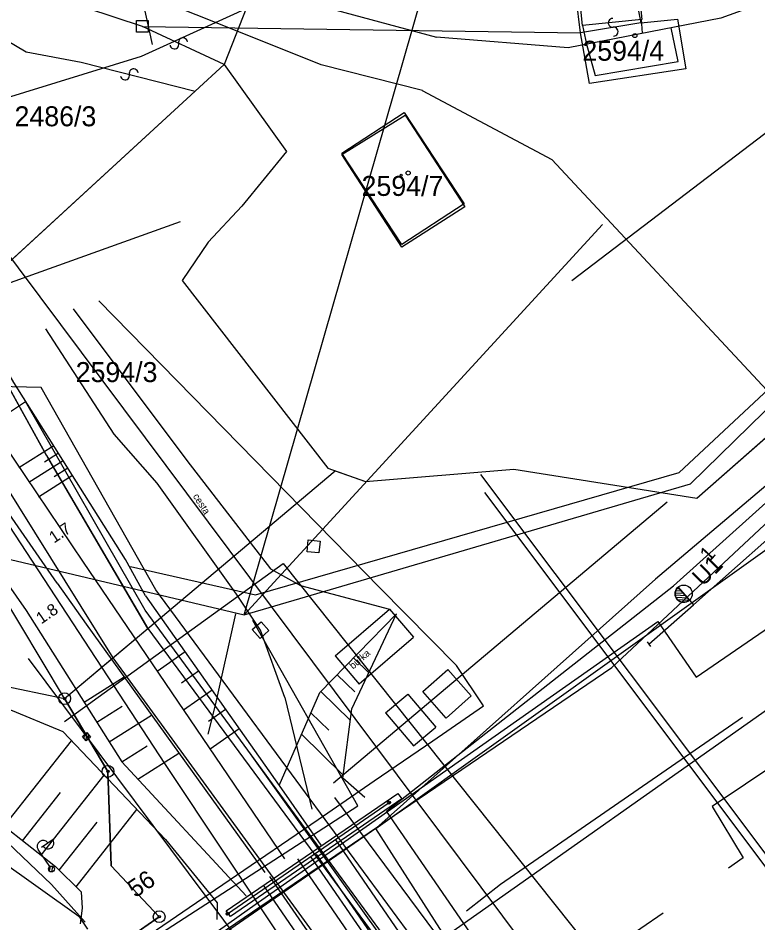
# Model space of a CAD drawing. Extents: x -469926 to -462499, y -1098642 to -1092733.
# Drawn here: x -463876.3 to -463813.4, y -1094365.8 to -1094288.8 of the extents above; entities that cross this region are included whole.
import ezdxf

# ---------------------------------------------------------------- set-up
doc = ezdxf.new("R2010")
doc.units = 0
for name, color, linetype in [('Vrstva 1', 7, 'Continuous'), ('Vrstva 10', 7, 'Continuous'), ('Vrstva 11', 7, 'Continuous'), ('Vrstva 12', 7, 'Continuous'), ('Vrstva 14', 7, 'Continuous'), ('Vrstva 16', 7, 'Continuous'), ('Vrstva 2', 7, 'Continuous'), ('Vrstva 24', 7, 'Continuous'), ('Vrstva 25', 7, 'Continuous'), ('Vrstva 26', 7, 'Continuous'), ('Vrstva 30', 7, 'Continuous'), ('Vrstva 34', 7, 'Continuous'), ('Vrstva 4', 7, 'Continuous'), ('Vrstva 40', 7, 'Continuous'), ('Vrstva 42', 7, 'Continuous'), ('Vrstva 46', 7, 'Continuous'), ('Vrstva 48', 7, 'Continuous'), ('Vrstva 50', 7, 'Continuous'), ('Vrstva 51', 7, 'Continuous'), ('Vrstva 54', 7, 'Continuous'), ('Vrstva 55', 7, 'Continuous'), ('Vrstva 6', 7, 'Continuous'), ('Vrstva 62', 7, 'Continuous'), ('Vrstva 7', 7, 'Continuous'), ('Vrstva 8', 7, 'Continuous'), ('Vrstva 9', 7, 'Continuous')]:
    doc.layers.add(name, color=color, linetype=linetype)

msp = doc.modelspace()

# ---------------------------------------------------------------- linework, layer by layer
at = {"layer": 'Vrstva 1'}
for p, q in [((-463855.98, -1094285.64), (-463858.78, -1094292.79)), ((-463824.11, -1094285.38), (-463823.35, -1094289.22)), ((-463828.48, -1094290.08), (-463828.97, -1094286.08)), ((-463823.35, -1094289.22), (-463820.23, -1094288.92)), ((-463820.23, -1094288.92), (-463819.51, -1094293.15)), ((-463827.7, -1094294.41), (-463828.48, -1094290.08)), ((-463858.78, -1094292.79), (-463861.23, -1094295.04)), ((-463858.78, -1094292.79), (-463853.47, -1094300.18)), ((-463819.51, -1094293.15), (-463827.7, -1094294.41)), ((-463861.23, -1094295.04), (-463880.98, -1094313.21)), ((-463848.77, -1094300.44), (-463843.38, -1094297.09)), ((-463843.38, -1094297.09), (-463838.31, -1094304.88)), ((-463853.47, -1094300.18), (-463857.26, -1094304.84)), ((-463843.65, -1094308.32), (-463848.77, -1094300.44)), ((-463818.57, -1094329.67), (-463785.04, -1094300.17)), ((-463857.26, -1094304.84), (-463860.13, -1094307.89)), ((-463838.31, -1094304.88), (-463843.65, -1094308.32)), ((-463860.13, -1094307.89), (-463862.33, -1094311.17)), ((-463872.33, -1094346.73), (-463894.29, -1094310.08)), ((-463862.33, -1094311.17), (-463849.95, -1094327.13)), ((-463880.98, -1094313.21), (-463873.88, -1094326.04)), ((-463873.88, -1094326.04), (-463865.25, -1094340.77)), ((-463865.25, -1094340.77), (-463849.33, -1094327.35)), ((-463849.95, -1094327.13), (-463849.33, -1094327.35)), ((-463849.33, -1094327.35), (-463846.75, -1094328.27)), ((-463846.75, -1094328.27), (-463834.15, -1094327.22)), ((-463834.15, -1094327.22), (-463818.57, -1094329.67)), ((-463910.87, -1094338.66), (-463872.33, -1094346.73)), ((-463868.22, -1094343.27), (-463865.25, -1094340.77)), ((-463872.33, -1094346.73), (-463868.22, -1094343.27)), ((-463872.33, -1094346.73), (-463868.65, -1094352.92)), ((-463868.65, -1094352.92), (-463868.37, -1094360.95)), ((-463868.37, -1094360.95), (-463864.29, -1094365.29)), ((-463864.29, -1094365.29), (-463868.9, -1094368.49))]:
    msp.add_line(p, q, dxfattribs=at)
msp.add_lwpolyline([(-463822.665, -1094342.105), (-463818.874, -1094338.746), (-463809.13, -1094330.13), (-463797.294, -1094319.664), (-463780.453, -1094304.736), (-463744.898, -1094273.215)], dxfattribs=at)
at = {"layer": 'Vrstva 10'}
for points in [[(-463873.88, -1094326.04), (-463880.98, -1094313.21), (-463858.78, -1094292.79), (-463853.47, -1094300.18), (-463857.26, -1094304.84)], [(-463857.26, -1094304.84), (-463860.13, -1094307.89)], [(-463860.13, -1094307.89), (-463862.33, -1094311.17), (-463849.95, -1094327.13), (-463846.75, -1094328.27), (-463834.15, -1094327.22), (-463818.57, -1094329.67)], [(-463882.11, -1094377.68), (-463864.29, -1094365.29), (-463868.37, -1094360.95), (-463868.65, -1094352.92), (-463872.33, -1094346.73), (-463865.25, -1094340.77), (-463873.759, -1094326.221)]]:
    msp.add_lwpolyline(points, dxfattribs=at)
at = {"layer": 'Vrstva 11'}
msp.add_lwpolyline([(-463818.57, -1094329.67), (-463785.04, -1094300.17), (-463765.71, -1094282.25), (-463747.92, -1094264.68), (-463730.33, -1094246.1)], dxfattribs=at)
at = {"layer": 'Vrstva 12'}
for p, q in [((-463865.72, -1094289.54), (-463828.48, -1094290.08)), ((-463874.34, -1094320.248), (-463922.45, -1094319.444)), ((-463864.58, -1094337.469), (-463874.34, -1094320.248)), ((-463821.159, -1094396.4), (-463864.58, -1094337.469))]:
    msp.add_line(p, q, dxfattribs=at)
at = {"layer": 'Vrstva 14'}
for p, q in [((-463864.871, -1094291.069), (-463889.355, -1094177.867)), ((-463824.315, -1094273.164), (-463865.813, -1094292.085)), ((-463865.813, -1094292.085), (-463928.087, -1094311.283)), ((-463896.95, -1094301.684), (-463863.778, -1094352.333)), ((-463863.778, -1094352.333), (-463781.702, -1094475.645))]:
    msp.add_line(p, q, dxfattribs=at)
msp.add_circle((-463843.721, -1094302.194), 0.0873, dxfattribs=at)
at = {"layer": 'Vrstva 16'}
for p, q in [((-463888.112, -1094329.664), (-463875.658, -1094321.463)), ((-463865.49, -1094339.207), (-463875.658, -1094321.463)), ((-463844.274, -1094368.133), (-463865.49, -1094339.207))]:
    msp.add_line(p, q, dxfattribs=at)
at = {"layer": 'Vrstva 2'}
for p, q in [((-463820.052, -1094337.402), (-463820.289, -1094337.386)), ((-463819.212, -1094338.359), (-463820.177, -1094337.259)), ((-463820.177, -1094337.259), (-463819.212, -1094338.359)), ((-463819.702, -1094337.8), (-463820.423, -1094337.753)), ((-463819.527, -1094338), (-463820.413, -1094337.942)), ((-463819.877, -1094337.601), (-463820.383, -1094337.568)), ((-463819.352, -1094338.199), (-463820.349, -1094338.134)), ((-463819.257, -1094338.393), (-463820.204, -1094338.332)), ((-463819.212, -1094338.359), (-463819.212, -1094338.359)), ((-463819.211, -1094338.359), (-463818.874, -1094338.746))]:
    msp.add_line(p, q, dxfattribs=at)
msp.add_circle((-463819.698, -1094337.806), 0.731, dxfattribs=at)
msp.add_arc((-463819.695, -1094337.809), 0.732, 131.28507, 311.24592, dxfattribs=at)
at = {"layer": 'Vrstva 24'}
msp.add_line((-463854.089, -1094354.124), (-463850.547, -1094359.201), dxfattribs=at)
for points in [[(-463871.6, -1094313.57), (-463861.93, -1094326.47), (-463854.83, -1094335.69), (-463852.29, -1094337.1)], [(-463853.61, -1094346.65), (-463855.67, -1094340.9), (-463857.72, -1094337.84), (-463864.45, -1094328.41), (-463868.11, -1094324.22), (-463873.93, -1094315.26)], [(-463851.611, -1094333.235), (-463850.615, -1094333.329), (-463850.709, -1094334.325), (-463851.705, -1094334.231), (-463851.611, -1094333.235)], [(-463856.376, -1094340.859), (-463855.629, -1094340.194), (-463854.964, -1094340.941), (-463855.711, -1094341.606), (-463856.376, -1094340.859)]]:
    msp.add_lwpolyline(points, dxfattribs=at)
for centre, radius in [((-463872.33, -1094346.73), 0.5), ((-463872.33, -1094346.73), 0.1), ((-463868.65, -1094352.92), 0.5), ((-463868.65, -1094352.92), 0.1), ((-463864.29, -1094365.29), 0.5), ((-463864.29, -1094365.29), 0.1)]:
    msp.add_circle(centre, radius, dxfattribs=at)
at = {"layer": 'Vrstva 25'}
for centre in [(-463823.85, -1094290.32), (-463843.12, -1094302.01)]:
    msp.add_circle(centre, 0.175, dxfattribs=at)
at = {"layer": 'Vrstva 26'}
for p, q in [((-463836.965, -1094327.655), (-463792.495, -1094387.01)), ((-463836.645, -1094329.188), (-463792.175, -1094388.543)), ((-463875.441, -1094343.326), (-463822.86, -1094413.744)), ((-463870.491, -1094350.334), (-463870.453, -1094349.629)), ((-463870.668, -1094350.137), (-463870.651, -1094349.807)), ((-463870.294, -1094350.159), (-463870.276, -1094349.825))]:
    msp.add_line(p, q, dxfattribs=at)
for points in [[(-463866.22, -1094289.04), (-463865.22, -1094289.04), (-463865.22, -1094290.04), (-463866.22, -1094290.04)], [(-463870.824, -1094349.963), (-463870.452, -1094349.629), (-463870.118, -1094350.001), (-463870.49, -1094350.335)]]:
    msp.add_lwpolyline(points, close=True, dxfattribs=at)
for points in [[(-463898.07, -1094370.973), (-463883.903, -1094378.075), (-463883.137, -1094378.805), (-463877.98, -1094375.59), (-463870.71, -1094370.632), (-463858.346, -1094362.178), (-463850.77, -1094357.022), (-463846.006, -1094353.733), (-463841.014, -1094350.338), (-463836.728, -1094347.333), (-463839.016, -1094343.928)], [(-463838.162, -1094364.794), (-463835.261, -1094362.526), (-463814.706, -1094348.322)], [(-463870.824, -1094349.963), (-463870.452, -1094349.629), (-463870.118, -1094350.001), (-463870.49, -1094350.335), (-463870.824, -1094349.963)]]:
    msp.add_lwpolyline(points, dxfattribs=at)
at = {"layer": 'Vrstva 30'}
msp.add_lwpolyline([(-463860.13, -1094349.77), (-463859.49, -1094347.3), (-463857.765, -1094339.514)], dxfattribs=at)
at = {"layer": 'Vrstva 34'}
msp.add_lwpolyline([(-463822.562, -1094397.468), (-463828.878, -1094390.111), (-463856.68, -1094351.219)], dxfattribs=at)
at = {"layer": 'Vrstva 4'}
for p, q in [((-463865.72, -1094289.54), (-463870.45, -1094288)), ((-463880.01, -1094289.14), (-463875.59, -1094291.69)), ((-463858.78, -1094292.79), (-463865.72, -1094289.54)), ((-463823.35, -1094289.22), (-463828.48, -1094290.08)), ((-463875.59, -1094291.69), (-463870.92, -1094292.59)), ((-463870.92, -1094292.59), (-463861.23, -1094295.04)), ((-463877.6, -1094328.2), (-463868.22, -1094343.27)), ((-463865.25, -1094340.77), (-463821.49, -1094400.13)), ((-463868.22, -1094343.27), (-463825.02, -1094402.63)), ((-463885.03, -1094355.34), (-463871.12, -1094365.25)), ((-463871.12, -1094365.25), (-463870.38, -1094366.35))]:
    msp.add_line(p, q, dxfattribs=at)
for points in [[(-463828.67, -1094285.836), (-463823.634, -1094285.326), (-463823.266, -1094288.962), (-463828.302, -1094289.472)], [(-463843.451, -1094296.858), (-463838.364, -1094304.62), (-463843.663, -1094308.093), (-463848.75, -1094300.332)]]:
    msp.add_lwpolyline(points, close=True, dxfattribs=at)
at = {"layer": 'Vrstva 40'}
for p, q in [((-463820.072, -1094327.484), (-463795.65, -1094304.686)), ((-463881.118, -1094312.828), (-463862.475, -1094306.15)), ((-463856.1, -1094337.912), (-463820.072, -1094327.484)), ((-463866.739, -1094335.487), (-463856.1, -1094337.912)), ((-463844.843, -1094355.654), (-463844.649, -1094355.496)), ((-463858.568, -1094365.117), (-463858.374, -1094364.959))]:
    msp.add_line(p, q, dxfattribs=at)
msp.add_lwpolyline([(-463858.471, -1094365.038), (-463844.746, -1094355.575)], dxfattribs=at)
for centre in [(-463844.746, -1094355.575), (-463858.471, -1094365.038)]:
    msp.add_circle(centre, 0.125, dxfattribs=at)
at = {"layer": 'Vrstva 42'}
for p, q in [((-463857.067, -1094339.61), (-463841.834, -1094286.496)), ((-463857.067, -1094339.61), (-463826.601, -1094306.383)), ((-463819.105, -1094328.454), (-463797.827, -1094307.596)), ((-463857.067, -1094339.61), (-463819.105, -1094328.454)), ((-463849.473, -1094353.894), (-463821.1, -1094329.984)), ((-463879.554, -1094334.274), (-463857.067, -1094339.61)), ((-463847.395, -1094355.86), (-463856.342, -1094340.095)), ((-463886.081, -1094380.841), (-463847.395, -1094355.86)), ((-463849.381, -1094355.137), (-463826.855, -1094385.452))]:
    msp.add_line(p, q, dxfattribs=at)
at = {"layer": 'Vrstva 46'}
for p, q in [((-463828.302, -1094289.472), (-463827.946, -1094291.047)), ((-463823.318, -1094288.936), (-463823.216, -1094290.127)), ((-463820.561, -1094337.137), (-463789.169, -1094308.875)), ((-463844.956, -1094356.295), (-463820.561, -1094337.137)), ((-463829.721, -1094378.49), (-463844.956, -1094356.295))]:
    msp.add_line(p, q, dxfattribs=at)
for points in [[(-463841.896, -1094294.994), (-463850.513, -1094292.798), (-463858.795, -1094289.478), (-463865.697, -1094286.716)], [(-463827.946, -1094291.047), (-463827.225, -1094293.719), (-463820.159, -1094292.535), (-463820.769, -1094289.652)]]:
    msp.add_lwpolyline(points, dxfattribs=at)
at = {"layer": 'Vrstva 48'}
for p, q in [((-463862.095, -1094342.755), (-463864.456, -1094344.417)), ((-463847.758, -1094343.264), (-463846.466, -1094344.526)), ((-463870.67, -1094347.033), (-463867.274, -1094344.889)), ((-463860.943, -1094344.39), (-463862.395, -1094345.412)), ((-463849.155, -1094344.696), (-463847.648, -1094346.167)), ((-463859.792, -1094346.025), (-463862.211, -1094347.728)), ((-463850.552, -1094346.127), (-463848.04, -1094348.579)), ((-463869.602, -1094348.725), (-463867.442, -1094347.361)), ((-463868.535, -1094350.416), (-463864.935, -1094348.143)), ((-463858.64, -1094347.661), (-463860.092, -1094348.682)), ((-463851.388, -1094347.936), (-463849.881, -1094349.407)), ((-463857.489, -1094349.296), (-463859.966, -1094351.04)), ((-463877.473, -1094357.587), (-463871.744, -1094350.311)), ((-463852.188, -1094349.769), (-463848.638, -1094353.234)), ((-463867.467, -1094352.107), (-463865.307, -1094350.743)), ((-463866.109, -1094353.575), (-463862.615, -1094351.369)), ((-463874.33, -1094360.061), (-463868.963, -1094353.244)), ((-463875.901, -1094358.824), (-463872.681, -1094354.734)), ((-463871.363, -1094362.736), (-463866.191, -1094356.166)), ((-463872.791, -1094361.335), (-463869.571, -1094357.245))]:
    msp.add_line(p, q, dxfattribs=at)
for points in [[(-463873.254, -1094325.223), (-463876.217, -1094327.094)], [(-463872.854, -1094325.857), (-463874.032, -1094326.601)], [(-463872.454, -1094326.492), (-463875.383, -1094328.341)], [(-463872.053, -1094327.126), (-463873.219, -1094327.862)], [(-463871.653, -1094327.76), (-463874.55, -1094329.589)]]:
    msp.add_lwpolyline(points, dxfattribs=at)
at = {"layer": 'Vrstva 50'}
for p, q in [((-463766.541, -1094321.796), (-463817.274, -1094355.908)), ((-463817.274, -1094355.908), (-463814.647, -1094360.287)), ((-463814.647, -1094360.287), (-463815.891, -1094361.145)), ((-463821.449, -1094364.977), (-463892.613, -1094414.041))]:
    msp.add_line(p, q, dxfattribs=at)
at = {"layer": 'Vrstva 51'}
for p, q in [((-463829.201, -1094311.17), (-463770.382, -1094266.277)), ((-463801.14, -1094318.81), (-463822.094, -1094336.574)), ((-463845.859, -1094357.79), (-463796.413, -1094322.389)), ((-463790.152, -1094331.846), (-463839.981, -1094366.992)), ((-463822.094, -1094336.574), (-463845.859, -1094357.79)), ((-463845.859, -1094357.79), (-463864.385, -1094370.57)), ((-463839.981, -1094366.992), (-463845.859, -1094357.79))]:
    msp.add_line(p, q, dxfattribs=at)
for centre, radius, start, end in [((-463825.732, -1094289.239), 0.376, 89.37036, 275.68149), ((-463825.653, -1094289.987), 0.377, 268.69432, 96.35753), ((-463862.999, -1094291.077), 0.376, 187.73036, 14.04149), ((-463862.269, -1094290.89), 0.377, 7.05432, 194.71753), ((-463866.465, -1094293.529), 0.377, 7.05432, 194.71753), ((-463867.194, -1094293.716), 0.376, 187.73036, 14.04149)]:
    msp.add_arc(centre, radius, start, end, dxfattribs=at)
at = {"layer": 'Vrstva 54'}
for points in [[(-463905.449, -1094398.252), (-463825.808, -1094344.075), (-463806.774, -1094326.291), (-463782.114, -1094299.068), (-463754.059, -1094272.467), (-463779.227, -1094235.783)], [(-463861.716, -1094421.224), (-463866.836, -1094416.849), (-463880.439, -1094432.68), (-463903.472, -1094397.85), (-463856.616, -1094364.591), (-463821.892, -1094340.164), (-463818.63, -1094344.912), (-463741.87, -1094292.185), (-463780.107, -1094236.52)]]:
    msp.add_lwpolyline(points, dxfattribs=at)
at = {"layer": 'Vrstva 55'}
for p, q in [((-463874.286, -1094359.377), (-463873.211, -1094358.645)), ((-463873.591, -1094361.02), (-463874.576, -1094359.574)), ((-463830.906, -1094389.964), (-463851.367, -1094360.228)), ((-463830.478, -1094389.684), (-463850.914, -1094359.958)), ((-463873.607, -1094361.422), (-463873.525, -1094360.989)), ((-463873.426, -1094361.475), (-463873.336, -1094361.004)), ((-463834.677, -1094392.794), (-463855.359, -1094362.684))]:
    msp.add_line(p, q, dxfattribs=at)
for points in [[(-463852.471, -1094268.595), (-463865.468, -1094277.367), (-463866.094, -1094279.641), (-463865.526, -1094281.563), (-463864.515, -1094283.069), (-463862.172, -1094284.012), (-463858.188, -1094285.718), (-463840.717, -1094290.456)], [(-463794.164, -1094280.752), (-463816.551, -1094288.832), (-463829.524, -1094291.354), (-463840.717, -1094290.456)], [(-463865.45, -1094337.99), (-463867.153, -1094334.888), (-463876.654, -1094319.838), (-463884.68, -1094306.114), (-463889.245, -1094294.724)], [(-463841.926, -1094294.978), (-463830.902, -1094300.87), (-463812.623, -1094320.491), (-463799.053, -1094309.177)], [(-463892.894, -1094297.389), (-463887.711, -1094307.982), (-463879.716, -1094321.855), (-463870.753, -1094335.129)], [(-463872.958, -1094336.897), (-463882.428, -1094323.26), (-463890.908, -1094308.948), (-463895.295, -1094299.038)], [(-463899.535, -1094301.612), (-463885.689, -1094324.8), (-463875.597, -1094339.23)], [(-463870.753, -1094335.129), (-463853.638, -1094360.372)], [(-463872.958, -1094336.897), (-463870.506, -1094340.394), (-463855.307, -1094361.535)], [(-463865.45, -1094337.99), (-463854.089, -1094354.124), (-463850.636, -1094346.213), (-463844.104, -1094339.52)], [(-463875.597, -1094339.23), (-463867.465, -1094352.11), (-463856.903, -1094363.525)], [(-463846.81, -1094355.14), (-463848.673, -1094353.504), (-463847.913, -1094347.595), (-463844.104, -1094339.52)], [(-463882.088, -1094345.562), (-463872.497, -1094349.517), (-463863.768, -1094358.721), (-463859.356, -1094364.108), (-463859.377, -1094365.534)], [(-463900, -1094350.586), (-463892.825, -1094351.79), (-463884.13, -1094355.165), (-463877.198, -1094358.977), (-463873.461, -1094362.553), (-463870.595, -1094365.743)], [(-463879.972, -1094355.619), (-463873.113, -1094361.019), (-463870.921, -1094363.17), (-463870.836, -1094364.548), (-463871.017, -1094365.892)]]:
    msp.add_lwpolyline(points, dxfattribs=at)
msp.add_lwpolyline([(-463858.587, -1094364.801), (-463844.01, -1094354.8), (-463843.668, -1094355.27), (-463858.236, -1094365.277)], close=True, dxfattribs=at)
msp.add_circle((-463873.45, -1094361.227), 0.25, dxfattribs=at)
msp.add_circle((-463873.45, -1094361.227), 0.25, dxfattribs=at)
for centre, start, end in [((-463874.162, -1094359.292), 34.2464, 214.2464), ((-463873.745, -1094359.016), 213.54382, 34.94897)]:
    msp.add_arc(centre, 0.5, start, end, dxfattribs=at)
at = {"layer": 'Vrstva 6'}
for p, q in [((-463880.746, -1094304.134), (-463787.258, -1094429.245)), ((-463828.841, -1094388.478), (-463849.277, -1094358.752)), ((-463830.906, -1094389.964), (-463851.367, -1094360.228)), ((-463830.478, -1094389.684), (-463850.914, -1094359.958)), ((-463834.677, -1094392.794), (-463855.359, -1094362.684))]:
    msp.add_line(p, q, dxfattribs=at)
msp.add_lwpolyline([(-463858.587, -1094364.801), (-463844.01, -1094354.8), (-463843.668, -1094355.27), (-463858.236, -1094365.277)], close=True, dxfattribs=at)
at = {"layer": 'Vrstva 62'}
for p, q in [((-463852.29, -1094337.1), (-463844.7, -1094339.12)), ((-463865.45, -1094337.99), (-463854.089, -1094354.124)), ((-463849.32, -1094343.09), (-463844.7, -1094339.12)), ((-463844.7, -1094339.12), (-463842.656, -1094341.499)), ((-463847.276, -1094345.469), (-463842.656, -1094341.499)), ((-463862.095, -1094342.755), (-463864.456, -1094344.417)), ((-463849.32, -1094343.09), (-463847.3, -1094345.49)), ((-463841.88, -1094346.14), (-463839.74, -1094344.25)), ((-463839.74, -1094344.25), (-463837.754, -1094346.499)), ((-463870.67, -1094347.033), (-463867.274, -1094344.889)), ((-463860.943, -1094344.39), (-463862.395, -1094345.412)), ((-463859.792, -1094346.025), (-463862.211, -1094347.728)), ((-463853.61, -1094346.65), (-463851.316, -1094356.135)), ((-463845.04, -1094347.94), (-463843.16, -1094346.34)), ((-463843.16, -1094346.34), (-463840.78, -1094349.16)), ((-463839.894, -1094348.389), (-463841.88, -1094346.14)), ((-463839.894, -1094348.389), (-463837.754, -1094346.499)), ((-463869.602, -1094348.725), (-463867.442, -1094347.361)), ((-463868.535, -1094350.416), (-463864.935, -1094348.143)), ((-463858.64, -1094347.661), (-463860.092, -1094348.682)), ((-463845.04, -1094347.94), (-463842.66, -1094350.76)), ((-463857.489, -1094349.296), (-463859.966, -1094351.04)), ((-463842.66, -1094350.76), (-463840.78, -1094349.16)), ((-463877.473, -1094357.587), (-463871.744, -1094350.311)), ((-463867.467, -1094352.107), (-463865.307, -1094350.743)), ((-463866.109, -1094353.575), (-463862.615, -1094351.369)), ((-463874.33, -1094360.061), (-463868.963, -1094353.244)), ((-463875.901, -1094358.824), (-463872.681, -1094354.734)), ((-463871.363, -1094362.736), (-463866.191, -1094356.166)), ((-463872.791, -1094361.335), (-463869.571, -1094357.245)), ((-463852.54, -1094360.365), (-463831.557, -1094390.904)), ((-463854.901, -1094361.862), (-463833.758, -1094392.379))]:
    msp.add_line(p, q, dxfattribs=at)
for points in [[(-463839.016, -1094343.928), (-463845.53, -1094337.32), (-463861.46, -1094321.03), (-463869.42, -1094312.88)], [(-463870.753, -1094335.129), (-463853.638, -1094360.372)], [(-463872.958, -1094336.897), (-463870.506, -1094340.394), (-463855.307, -1094361.535)], [(-463875.597, -1094339.23), (-463867.465, -1094352.11), (-463856.903, -1094363.525)], [(-463882.088, -1094345.562), (-463872.497, -1094349.517), (-463863.768, -1094358.721), (-463859.356, -1094364.108), (-463859.377, -1094365.534)], [(-463879.972, -1094355.619), (-463873.113, -1094361.019), (-463870.921, -1094363.17), (-463870.836, -1094364.548), (-463871.017, -1094365.892)]]:
    msp.add_lwpolyline(points, dxfattribs=at)
at = {"layer": 'Vrstva 8'}
for p, q in [((-463872.345, -1094348.691), (-463853.755, -1094335.223)), ((-463853.755, -1094335.223), (-463782.948, -1094424.104)), ((-463822.808, -1094341.899), (-463822.522, -1094342.311))]:
    msp.add_line(p, q, dxfattribs=at)

# ---------------------------------------------------------------- texts
at = {"layer": 'Vrstva 2'}
msp.add_text('U1', height=1.5, rotation=44.99436, dxfattribs=at).set_placement((-463818.071, -1094337.252))
at = {"layer": 'Vrstva 50'}
for s, p in [('2594/4', (-463828.311, -1094292.46)), ('2486/3', (-463876.589, -1094298.035)), ('2594/7', (-463847.082, -1094303.96)), ('2594/3', (-463871.392, -1094319.8))]:
    msp.add_text(s, height=1.7, dxfattribs=at).set_placement(p)
at = {"layer": 'Vrstva 55'}
for s, rotation, p in [('1.7', 33.74148, (-463873.234, -1094333.546)), ('1.8', 34.37049, (-463874.321, -1094340.429))]:
    msp.add_text(s, height=1, rotation=rotation, dxfattribs=at).set_placement(p)
at = {"layer": 'Vrstva 62'}
for s, rotation, p in [('cesta', 302.8557, (-463861.455, -1094329.516)), ('bu²ka', 41.1859, (-463847.801, -1094344.268))]:
    msp.add_text(s, height=0.6, rotation=rotation, dxfattribs=at).set_placement(p)
at = {"layer": 'Vrstva 7'}
msp.add_text('56', height=1.5, rotation=34.1454, dxfattribs=at).set_placement((-463866.328, -1094363.728))
at = {"layer": 'Vrstva 9'}
msp.add_text('1', height=1.25, rotation=46.4873, dxfattribs=at).set_placement((-463817.546, -1094335.162))

doc.saveas('drawing.dxf')
